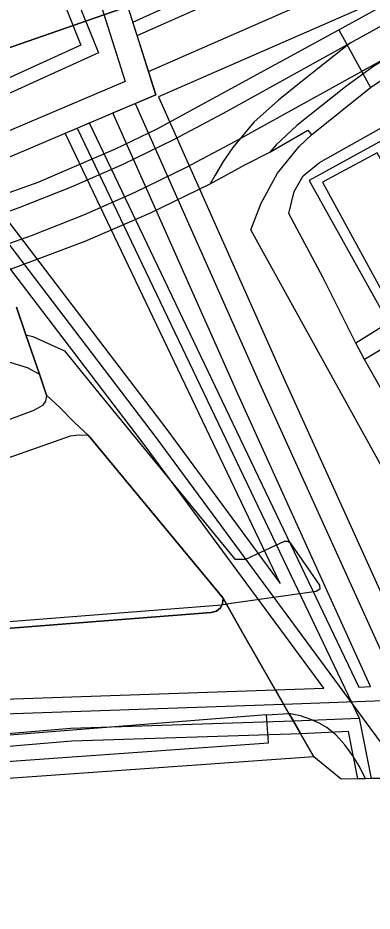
# Model space of a CAD drawing. Extents: x -263423 to -261326, y -1240067 to -1237864.
# Drawn here: x -262659 to -262617.3, y -1240060.9 to -1239955.5 of the extents above; entities that cross this region are included whole.
import ezdxf

# ---------------------------------------------------------------- set-up
doc = ezdxf.new("R2010")
doc.units = 0
for name, color, linetype in [('body_kn', 7, 'Continuous'), ('katuz_linie', 7, 'Continuous'), ('kladpar_hranice', 7, 'Continuous'), ('kladpar_plochy', 7, 'Continuous'), ('linie', 7, 'Continuous'), ('tarchy_linie', 7, 'Continuous'), ('zappar_hrandruhpozemk', 7, 'Continuous'), ('zuob_linie', 7, 'Continuous'), ('zuob_plochy', 7, 'Continuous')]:
    doc.layers.add(name, color=color, linetype=linetype)

msp = doc.modelspace()

# ---------------------------------------------------------------- linework, layer by layer
at = {"layer": 'body_kn'}
for p, q in [((-262645.51, -1239956), (-262645.51, -1239956)), ((-262621.19, -1239956.92), (-262621.19, -1239956.92)), ((-262621.19, -1239956.92), (-262621.19, -1239956.92)), ((-262645, -1239957.58), (-262645, -1239957.58)), ((-262645, -1239957.58), (-262645, -1239957.58)), ((-262651.61, -1239958.73), (-262651.61, -1239958.73)), ((-262619.83, -1239958.43), (-262619.83, -1239958.43)), ((-262619.83, -1239958.43), (-262619.83, -1239958.43)), ((-262649.56, -1239959.61), (-262649.56, -1239959.61)), ((-262622.66, -1239960.69), (-262622.66, -1239960.69)), ((-262643.66, -1239961.81), (-262643.66, -1239961.81)), ((-262643.66, -1239961.81), (-262643.66, -1239961.81)), ((-262646.38, -1239963), (-262646.38, -1239963)), ((-262625.5, -1239962.94), (-262625.5, -1239962.94)), ((-262620.4, -1239963.65), (-262620.4, -1239963.65)), ((-262617.45, -1239963.7), (-262617.45, -1239963.7)), ((-262617.45, -1239963.7), (-262617.45, -1239963.7)), ((-262642.79, -1239964.57), (-262642.79, -1239964.57)), ((-262642.45, -1239964.83), (-262642.45, -1239964.83)), ((-262628.33, -1239965.2), (-262628.33, -1239965.2)), ((-262645.22, -1239965.6), (-262645.22, -1239965.6)), ((-262645.22, -1239965.6), (-262645.22, -1239965.6)), ((-262647.85, -1239966.72), (-262647.85, -1239966.72)), ((-262634.81, -1239966.75), (-262634.81, -1239966.75)), ((-262652.04, -1239968.51), (-262652.04, -1239968.51)), ((-262652.04, -1239968.51), (-262652.04, -1239968.51)), ((-262650.63, -1239967.9), (-262650.63, -1239967.9)), ((-262631.22, -1239967.82), (-262631.22, -1239967.82)), ((-262626.14, -1239968.21), (-262626.14, -1239968.21)), ((-262653.46, -1239969.11), (-262653.46, -1239969.11)), ((-262642.64, -1239968.58), (-262642.64, -1239968.58)), ((-262624.84, -1239968.74), (-262624.84, -1239968.74)), ((-262624.41, -1239969.31), (-262624.41, -1239969.31)), ((-262624.41, -1239969.31), (-262624.41, -1239969.31)), ((-262640.67, -1239969.86), (-262640.67, -1239969.86)), ((-262633.41, -1239970.09), (-262633.41, -1239970.09)), ((-262628.61, -1239970.46), (-262628.61, -1239970.46)), ((-262647.55, -1239970.95), (-262647.55, -1239970.95)), ((-262633.71, -1239970.79), (-262633.71, -1239970.79)), ((-262629.35, -1239971.34), (-262629.35, -1239971.34)), ((-262625.86, -1239970.69), (-262625.86, -1239970.69)), ((-262646.65, -1239972.76), (-262646.65, -1239972.76)), ((-262634.83, -1239972.43), (-262634.83, -1239972.43)), ((-262623.49, -1239972.58), (-262623.49, -1239972.58)), ((-262639.27, -1239973.21), (-262639.27, -1239973.21)), ((-262632.2, -1239972.81), (-262632.2, -1239972.81)), ((-262635.78, -1239974.06), (-262635.78, -1239974.06)), ((-262628.42, -1239973.84), (-262628.42, -1239973.84)), ((-262625.41, -1239974.15), (-262625.41, -1239974.15)), ((-262624.7, -1239974.69), (-262624.7, -1239974.69)), ((-262656.64, -1239974.9), (-262656.64, -1239974.9)), ((-262652.72, -1239975.43), (-262652.72, -1239975.43)), ((-262636.38, -1239975.08), (-262636.38, -1239975.08)), ((-262623.11, -1239974.89), (-262623.11, -1239974.89)), ((-262645.25, -1239976.1), (-262645.25, -1239976.1)), ((-262626.48, -1239975.99), (-262626.48, -1239975.99)), ((-262626.48, -1239975.99), (-262626.48, -1239975.99)), ((-262658.89, -1239977.88), (-262658.89, -1239977.88)), ((-262630.34, -1239977.35), (-262630.34, -1239977.35)), ((-262651.32, -1239978.78), (-262651.32, -1239978.78)), ((-262643.47, -1239978.56), (-262643.47, -1239978.56)), ((-262627.11, -1239978.59), (-262627.11, -1239978.59)), ((-262631.56, -1239980.51), (-262631.56, -1239980.51)), ((-262657.5, -1239981.22), (-262657.5, -1239981.22)), ((-262651.12, -1239981.85), (-262651.12, -1239981.85)), ((-262623.03, -1239986.17), (-262623.03, -1239986.17)), ((-262623.03, -1239986.17), (-262623.03, -1239986.17)), ((-262658.11, -1239992.89), (-262658.11, -1239992.89)), ((-262658.11, -1239992.89), (-262658.11, -1239992.89)), ((-262657.28, -1239993.1), (-262657.28, -1239993.1)), ((-262653.57, -1239994.8), (-262653.57, -1239994.8)), ((-262619.18, -1239993.89), (-262619.18, -1239993.89)), ((-262619.18, -1239993.89), (-262619.18, -1239993.89)), ((-262618.17, -1239995.81), (-262618.17, -1239995.81)), ((-262657.96, -1239996.77), (-262657.96, -1239996.77)), ((-262656.52, -1239997.56), (-262656.52, -1239997.56)), ((-262627.95, -1239997.45), (-262627.95, -1239997.45)), ((-262630.55, -1239998.62), (-262630.55, -1239998.62)), ((-262655.68, -1240000.03), (-262655.68, -1240000.03)), ((-262655.68, -1240000.03), (-262655.68, -1240000.03)), ((-262649.52, -1239999.78), (-262649.52, -1239999.78)), ((-262633.15, -1239999.78), (-262633.15, -1239999.78)), ((-262656.13, -1240001.24), (-262656.13, -1240001.24)), ((-262655.81, -1240000.73), (-262655.81, -1240000.73)), ((-262655.81, -1240000.73), (-262655.81, -1240000.73)), ((-262657.27, -1240001.88), (-262657.27, -1240001.88)), ((-262656.7, -1240001.56), (-262656.7, -1240001.56)), ((-262654.09, -1240001.5), (-262654.09, -1240001.5)), ((-262652.43, -1240003.21), (-262652.43, -1240003.21)), ((-262641.48, -1240004.08), (-262641.48, -1240004.08)), ((-262652.88, -1240004.86), (-262652.88, -1240004.86)), ((-262651.86, -1240004.74), (-262651.86, -1240004.74)), ((-262650.71, -1240004.8), (-262650.71, -1240004.8)), ((-262650.71, -1240004.8), (-262650.71, -1240004.8)), ((-262642.75, -1240005.05), (-262642.75, -1240005.05)), ((-262644.02, -1240006.02), (-262644.02, -1240006.02)), ((-262627.6, -1240017.27), (-262627.6, -1240017.27)), ((-262627.22, -1240017.25), (-262627.22, -1240017.25)), ((-262626.92, -1240017.48), (-262626.92, -1240017.48)), ((-262633.48, -1240019.41), (-262633.48, -1240019.41)), ((-262632.17, -1240019.38), (-262632.17, -1240019.38)), ((-262628.1, -1240022.27), (-262628.1, -1240022.27)), ((-262635.38, -1240023.34), (-262635.38, -1240023.34)), ((-262623.88, -1240023.21), (-262623.88, -1240023.21)), ((-262623.48, -1240022.47), (-262623.48, -1240022.47)), ((-262623.44, -1240022.93), (-262623.44, -1240022.93)), ((-262634.85, -1240023.99), (-262634.85, -1240023.99)), ((-262635.17, -1240025.13), (-262635.17, -1240025.13)), ((-262634.99, -1240024.77), (-262634.99, -1240024.77)), ((-262634.99, -1240024.77), (-262634.99, -1240024.77)), ((-262634.91, -1240024.62), (-262634.91, -1240024.62)), ((-262634.83, -1240024.76), (-262634.83, -1240024.76)), ((-262634.44, -1240024.71), (-262634.44, -1240024.71)), ((-262636.25, -1240025.7), (-262636.25, -1240025.7)), ((-262635.61, -1240025.51), (-262635.61, -1240025.51)), ((-262632.62, -1240027.93), (-262632.62, -1240027.93)), ((-262628.66, -1240034.83), (-262628.66, -1240034.83)), ((-262628.66, -1240034.83), (-262628.66, -1240034.83)), ((-262622.98, -1240034.63), (-262622.98, -1240034.63)), ((-262618.85, -1240034.49), (-262618.85, -1240034.49)), ((-262617.47, -1240034.44), (-262617.47, -1240034.44)), ((-262627.71, -1240036.5), (-262627.71, -1240036.5)), ((-262627.71, -1240036.5), (-262627.71, -1240036.5)), ((-262629.75, -1240037.78), (-262629.75, -1240037.78)), ((-262629.75, -1240037.78), (-262629.75, -1240037.78)), ((-262627.08, -1240037.59), (-262627.08, -1240037.59)), ((-262625.72, -1240037.9), (-262625.72, -1240037.9)), ((-262626.56, -1240038.49), (-262626.56, -1240038.49)), ((-262626.56, -1240038.49), (-262626.56, -1240038.49)), ((-262624.49, -1240038.3), (-262624.49, -1240038.3)), ((-262623.52, -1240038.76), (-262623.52, -1240038.76)), ((-262618.81, -1240038.16), (-262618.81, -1240038.16)), ((-262652.81, -1240039.36), (-262652.81, -1240039.36)), ((-262625.7, -1240040.01), (-262625.7, -1240040.01)), ((-262622.62, -1240039.28), (-262622.62, -1240039.28)), ((-262621.55, -1240040.12), (-262621.55, -1240040.12)), ((-262620.06, -1240039.75), (-262620.06, -1240039.75)), ((-262652.68, -1240040.88), (-262652.68, -1240040.88)), ((-262629.49, -1240041.08), (-262629.49, -1240041.08)), ((-262620.51, -1240041.32), (-262620.51, -1240041.32)), ((-262624.14, -1240042.73), (-262624.14, -1240042.73)), ((-262619.54, -1240042.62), (-262619.54, -1240042.62)), ((-262618.76, -1240043.86), (-262618.76, -1240043.86)), ((-262620.91, -1240045.37), (-262620.91, -1240045.37)), ((-262618.95, -1240045.33), (-262618.95, -1240045.33)), ((-262618.05, -1240045.31), (-262618.05, -1240045.31)), ((-262618.05, -1240045.31), (-262618.05, -1240045.31)), ((-262617.39, -1240045.3), (-262617.39, -1240045.3))]:
    msp.add_line(p, q, dxfattribs=at)
at = {"layer": 'katuz_linie'}
msp.add_lwpolyline([(-262616.25, -1240045.28), (-262618.05, -1240045.31), (-262620.91, -1240045.37), (-262624.14, -1240042.73), (-262660.7, -1240045.33), (-262675.28, -1240046.29), (-262688.85, -1240047.24), (-262704.64, -1240048.2), (-262706.87, -1240048.34), (-262717.89, -1240049.01), (-262720.32, -1240049.26), (-262721.59, -1240049.4), (-262724.62, -1240049.72), (-262732.34, -1240050.52), (-262733.43, -1240050.63), (-262737.31, -1240051.04), (-262737.47, -1240051.05), (-262743.17, -1240051.56)], dxfattribs=at)
at = {"layer": 'kladpar_hranice'}
for points in [[(-262644.28, -1239953.52), (-262675.19, -1239964.28), (-262684.65, -1239967.69), (-262689.79, -1239950.72)], [(-262675.19, -1239964.28), (-262644.28, -1239953.52)], [(-262659.21, -1239989.65), (-262658.11, -1239992.89), (-262656.52, -1239997.56), (-262655.68, -1240000.03), (-262654.09, -1240001.5), (-262652.43, -1240003.21), (-262650.71, -1240004.8), (-262635.38, -1240023.34), (-262634.85, -1240023.99), (-262634.91, -1240024.62), (-262634.99, -1240024.77), (-262635.17, -1240025.13), (-262635.61, -1240025.51), (-262636.25, -1240025.7), (-262661.4, -1240027.67)], [(-262616.25, -1240045.28), (-262618.05, -1240045.31), (-262620.91, -1240045.37), (-262624.14, -1240042.73), (-262627.08, -1240037.59), (-262632.62, -1240027.93), (-262634.44, -1240024.71), (-262634.85, -1240023.99), (-262635.38, -1240023.34), (-262650.71, -1240004.8), (-262652.43, -1240003.21), (-262654.09, -1240001.5), (-262655.68, -1240000.03), (-262656.52, -1239997.56), (-262658.11, -1239992.89), (-262659.21, -1239989.65)], [(-262661.4, -1240027.67), (-262636.25, -1240025.7), (-262635.61, -1240025.51), (-262635.17, -1240025.13), (-262634.99, -1240024.77), (-262634.91, -1240024.62), (-262634.85, -1240023.99), (-262634.44, -1240024.71), (-262632.62, -1240027.93), (-262627.08, -1240037.59), (-262624.14, -1240042.73), (-262660.7, -1240045.33)]]:
    msp.add_lwpolyline(points, dxfattribs=at)
at = {"layer": 'kladpar_plochy'}
for p, q in [((-262644.28, -1239953.52), (-262675.19, -1239964.28)), ((-262659.21, -1239989.65), (-262658.11, -1239992.89)), ((-262658.11, -1239992.89), (-262656.52, -1239997.56)), ((-262656.52, -1239997.56), (-262655.68, -1240000.03)), ((-262655.68, -1240000.03), (-262654.09, -1240001.5)), ((-262654.09, -1240001.5), (-262652.43, -1240003.21)), ((-262652.43, -1240003.21), (-262650.71, -1240004.8)), ((-262650.71, -1240004.8), (-262635.38, -1240023.34)), ((-262635.38, -1240023.34), (-262634.85, -1240023.99)), ((-262634.85, -1240023.99), (-262634.91, -1240024.62)), ((-262634.91, -1240024.62), (-262634.85, -1240023.99)), ((-262634.85, -1240023.99), (-262634.44, -1240024.71)), ((-262635.17, -1240025.13), (-262635.61, -1240025.51)), ((-262635.61, -1240025.51), (-262635.17, -1240025.13)), ((-262634.99, -1240024.77), (-262635.17, -1240025.13)), ((-262635.17, -1240025.13), (-262634.99, -1240024.77)), ((-262634.91, -1240024.62), (-262634.99, -1240024.77)), ((-262634.99, -1240024.77), (-262634.91, -1240024.62)), ((-262634.44, -1240024.71), (-262632.62, -1240027.93)), ((-262636.25, -1240025.7), (-262661.4, -1240027.67)), ((-262661.4, -1240027.67), (-262636.25, -1240025.7)), ((-262635.61, -1240025.51), (-262636.25, -1240025.7)), ((-262636.25, -1240025.7), (-262635.61, -1240025.51)), ((-262632.62, -1240027.93), (-262627.08, -1240037.59)), ((-262627.08, -1240037.59), (-262624.14, -1240042.73)), ((-262624.14, -1240042.73), (-262660.7, -1240045.33))]:
    msp.add_line(p, q, dxfattribs=at)
for points in [[(-262675.19, -1239964.28), (-262644.28, -1239953.52)], [(-262616.25, -1240045.28), (-262618.05, -1240045.31), (-262620.91, -1240045.37), (-262624.14, -1240042.73), (-262627.08, -1240037.59), (-262632.62, -1240027.93), (-262634.44, -1240024.71), (-262634.85, -1240023.99), (-262635.38, -1240023.34), (-262650.71, -1240004.8), (-262652.43, -1240003.21), (-262654.09, -1240001.5), (-262655.68, -1240000.03), (-262656.52, -1239997.56), (-262658.11, -1239992.89), (-262659.21, -1239989.65)]]:
    msp.add_lwpolyline(points, dxfattribs=at)
at = {"layer": 'linie'}
for points in [[(-262756.57, -1240009.16), (-262739.52, -1240003.54), (-262704.57, -1239992.02), (-262698.3, -1239990.01), (-262691.55, -1239987.98), (-262687.58, -1239986.81), (-262671.49, -1239982.09), (-262665.15, -1239980.1), (-262658.89, -1239977.88), (-262652.72, -1239975.43), (-262646.65, -1239972.76), (-262640.67, -1239969.86), (-262634.81, -1239966.75), (-262619.83, -1239958.43), (-262616.06, -1239956.34), (-262599.63, -1239947.28), (-262580.45, -1239936.98), (-262552.1, -1239921.23), (-262423.18, -1239849.33)], [(-262421.19, -1239851.89), (-262568.77, -1239934.2), (-262613.54, -1239959.06), (-262617.16, -1239961.07), (-262633.41, -1239970.09), (-262639.27, -1239973.21), (-262645.25, -1239976.1), (-262651.32, -1239978.78), (-262657.5, -1239981.22), (-262663.75, -1239983.44), (-262670.09, -1239985.43), (-262690.27, -1239991.35), (-262697.23, -1239993.45), (-262703.5, -1239995.46), (-262740.02, -1240007.49)], [(-262619.83, -1239958.43), (-262622.66, -1239960.69), (-262625.5, -1239962.94), (-262628.33, -1239965.2), (-262631.22, -1239967.82), (-262633.71, -1239970.79), (-262634.83, -1239972.43), (-262635.78, -1239974.06), (-262636.38, -1239975.08)], [(-262613.54, -1239959.06), (-262617.07, -1239961.21), (-262620.4, -1239963.65), (-262626.14, -1239968.21), (-262628.61, -1239970.46), (-262629.35, -1239971.34)]]:
    msp.add_lwpolyline(points, dxfattribs=at)
at = {"layer": 'tarchy_linie'}
for p, q in [((-262645, -1239957.58), (-262637.71, -1239954.33)), ((-262652.04, -1239968.51), (-262618.81, -1240038.16)), ((-262627.71, -1240036.5), (-262613.63, -1240036.01))]:
    msp.add_line(p, q, dxfattribs=at)
for points in [[(-262657.08, -1239929.21), (-262646.38, -1239963), (-262674.82, -1239975.1), (-262703.83, -1239879.78), (-262739.61, -1239778.33), (-262778.19, -1239688.87), (-262817.29, -1239598.81)], [(-262700.29, -1239764.57), (-262673.55, -1239867.4), (-262671.15, -1239874.98), (-262672.59, -1239875.61), (-262673.88, -1239876.15), (-262673.93, -1239876.17), (-262674.7, -1239876.81), (-262675.21, -1239877.57), (-262675.53, -1239878.4), (-262675.54, -1239879.16), (-262675.41, -1239879.86), (-262662.51, -1239914.58), (-262657.08, -1239929.21), (-262650.11, -1239948.02), (-262649.29, -1239949.42), (-262648.47, -1239950.57), (-262647.52, -1239951.53), (-262646.71, -1239952.19), (-262642.79, -1239964.57), (-262676.62, -1239978.96), (-262706.54, -1239880.67), (-262742.27, -1239779.37)], [(-262701.41, -1239808.43), (-262691.04, -1239850.16), (-262687.88, -1239853.77), (-262683.02, -1239868.8), (-262675.02, -1239891.62), (-262660.7, -1239928.6), (-262653.54, -1239953.87), (-262651.61, -1239958.73), (-262670.45, -1239967.28), (-262670.68, -1239964.9), (-262675.36, -1239949.93), (-262683.71, -1239924.4), (-262686.43, -1239913.6), (-262691.51, -1239893.25), (-262693.74, -1239883.29), (-262696.95, -1239869.37), (-262699.87, -1239856.18), (-262705.16, -1239839.69), (-262706.49, -1239837.44), (-262712.37, -1239823.66), (-262714.55, -1239817.7), (-262720.21, -1239804.82)], [(-262699.88, -1239808.04), (-262689.6, -1239849.41), (-262686.48, -1239852.98), (-262681.53, -1239868.3), (-262673.54, -1239891.07), (-262659.2, -1239928.1), (-262652.05, -1239953.36), (-262649.56, -1239959.61), (-262671.22, -1239969.44), (-262672, -1239967.61), (-262672.23, -1239965.21), (-262676.86, -1239950.41), (-262685.22, -1239924.84), (-262687.96, -1239913.98), (-262693.04, -1239893.61), (-262695.28, -1239883.64), (-262698.49, -1239869.72), (-262701.39, -1239856.59), (-262706.6, -1239840.34), (-262707.9, -1239838.16), (-262713.84, -1239824.24), (-262716.01, -1239818.29), (-262721.63, -1239805.49)], [(-262643.66, -1239961.81), (-262556.45, -1239923.59), (-262509.38, -1239901.32), (-262469.11, -1239878.84), (-262426.73, -1239852.92), (-262385.19, -1239825.54)], [(-262507.89, -1239904.21), (-262555.1, -1239926.55), (-262642.45, -1239964.83), (-262627.95, -1239997.45), (-262610.86, -1240035.22), (-262609.96, -1240041.99), (-262612.65, -1240043.4), (-262614.02, -1240044.11), (-262615.45, -1240044.86), (-262616.07, -1240044.02), (-262615.86, -1240045.08), (-262616.25, -1240045.28), (-262617.39, -1240045.3), (-262618.05, -1240045.31), (-262618.95, -1240045.33), (-262620.06, -1240039.75), (-262625.7, -1240040.01), (-262626.56, -1240038.49), (-262627.08, -1240037.59), (-262627.71, -1240036.5), (-262628.66, -1240034.83)], [(-262628.66, -1240034.83), (-262622.98, -1240034.63), (-262644.02, -1240006.02), (-262667.58, -1239975.11), (-262666.06, -1239974.47), (-262664.54, -1239973.82), (-262641.48, -1240004.08), (-262628.1, -1240022.27), (-262653.46, -1239969.11), (-262652.04, -1239968.51), (-262650.63, -1239967.9), (-262618.85, -1240034.49), (-262617.47, -1240034.44), (-262633.15, -1239999.78), (-262647.85, -1239966.72), (-262645.22, -1239965.6), (-262642.79, -1239964.57), (-262643.66, -1239961.81), (-262645, -1239957.58), (-262645.51, -1239956), (-262641.06, -1239954.01)], [(-262645.22, -1239965.6), (-262630.55, -1239998.62), (-262613.63, -1240036.01), (-262612.65, -1240043.4)], [(-262666.06, -1239974.47), (-262642.75, -1240005.05), (-262614.02, -1240044.11)], [(-262778.77, -1240043.22), (-262727.63, -1240040.12), (-262676.74, -1240036.48), (-262628.66, -1240034.83), (-262627.71, -1240036.5), (-262627.08, -1240037.59), (-262626.56, -1240038.49), (-262625.7, -1240040.01), (-262652.68, -1240040.88), (-262724.31, -1240046.92), (-262723.98, -1240049.65), (-262724.62, -1240049.72), (-262725.51, -1240049.81), (-262727.17, -1240049.98), (-262728.81, -1240050.15), (-262728.95, -1240047.3), (-262837.23, -1240056.18)], [(-262945.46, -1240057.74), (-262890.22, -1240053.85), (-262834.76, -1240049.26), (-262778.64, -1240044.92), (-262727.53, -1240041.82), (-262676.62, -1240038.18), (-262627.71, -1240036.5)], [(-263093.5, -1240039.64), (-263090.32, -1240037.28), (-263022.59, -1240046.96), (-262979.12, -1240055.85), (-262953.16, -1240060.49), (-262950.32, -1240058.72), (-262934.26, -1240060.94), (-262886.38, -1240058.16), (-262837.34, -1240054.64), (-262726.02, -1240045.52), (-262652.81, -1240039.36), (-262626.56, -1240038.49)], [(-262626.56, -1240038.49), (-262618.81, -1240038.16), (-262617.39, -1240045.3)]]:
    msp.add_lwpolyline(points, dxfattribs=at)
at = {"layer": 'zappar_hrandruhpozemk'}
for p, q in [((-262621.19, -1239956.92), (-262602.51, -1239946.58)), ((-262624.41, -1239969.31), (-262617.45, -1239963.7)), ((-262656.64, -1239974.9), (-262647.55, -1239970.95)), ((-262626.48, -1239975.99), (-262625.41, -1239974.15)), ((-262651.12, -1239981.85), (-262643.47, -1239978.56)), ((-262615.14, -1240010.28), (-262631.56, -1239980.51)), ((-262619.18, -1239993.89), (-262623.03, -1239986.17)), ((-262610.02, -1240010.33), (-262618.17, -1239995.81)), ((-262655.68, -1240000.03), (-262655.81, -1240000.73)), ((-262649.52, -1239999.78), (-262633.48, -1240019.41)), ((-262652.88, -1240004.86), (-262665.1, -1240009.18)), ((-262634.99, -1240024.77), (-262634.83, -1240024.76)), ((-262634.83, -1240024.76), (-262634.44, -1240024.71)), ((-262629.75, -1240037.78), (-262627.08, -1240037.59)), ((-262620.51, -1240041.32), (-262621.55, -1240040.12))]:
    msp.add_line(p, q, dxfattribs=at)
for points in [[(-262647.55, -1239970.95), (-262642.64, -1239968.58), (-262621.19, -1239956.92), (-262617.45, -1239963.7)], [(-262617.45, -1239963.7), (-262615.08, -1239962.11), (-262612.66, -1239960.67), (-262610.29, -1239959.36), (-262610.53, -1239958.91)], [(-262604.37, -1239984.71), (-262607.31, -1239986.55), (-262616.34, -1239970.07), (-262624.7, -1239974.69), (-262615.35, -1239991.49), (-262619.18, -1239993.89), (-262623.03, -1239986.17), (-262627.11, -1239978.59), (-262626.48, -1239975.99), (-262625.41, -1239974.15), (-262623.49, -1239972.58), (-262615.76, -1239968.22), (-262614.1, -1239967.28)], [(-262643.47, -1239978.56), (-262636.38, -1239975.08), (-262632.2, -1239972.81), (-262629.35, -1239971.34), (-262624.84, -1239968.74), (-262624.41, -1239969.31)], [(-262631.56, -1239980.51), (-262630.34, -1239977.35), (-262628.42, -1239973.84), (-262625.86, -1239970.69), (-262624.41, -1239969.31)], [(-262607.31, -1239986.55), (-262608.01, -1239986.99), (-262616.66, -1239971.41), (-262623.11, -1239974.89), (-262614.4, -1239990.92), (-262615.35, -1239991.49)], [(-262670.94, -1239979.8), (-262667.94, -1239978.9), (-262656.64, -1239974.9)], [(-262623.03, -1239986.17), (-262627.11, -1239978.59), (-262626.48, -1239975.99)], [(-262663.21, -1239986.3), (-262661.54, -1239985.76), (-262651.12, -1239981.85)], [(-262607.19, -1239989.16), (-262598.49, -1240004.55), (-262604.77, -1240008.27), (-262613.57, -1239993.02), (-262614.34, -1239993.53), (-262618.17, -1239995.81), (-262619.18, -1239993.89)], [(-262658.11, -1239992.89), (-262657.28, -1239993.1), (-262653.57, -1239994.8), (-262649.52, -1239999.78)], [(-262672.01, -1239994.32), (-262667.77, -1239994.71), (-262663.8, -1239995.29), (-262659.9, -1239996.19), (-262657.96, -1239996.77), (-262656.52, -1239997.56)], [(-262655.81, -1240000.73), (-262656.13, -1240001.24), (-262656.7, -1240001.56), (-262657.27, -1240001.88), (-262664.85, -1240004.67), (-262665.74, -1240004.86), (-262666.51, -1240004.93), (-262667.27, -1240004.86), (-262667.97, -1240004.61), (-262668.55, -1240004.29), (-262669.06, -1240003.72), (-262669.37, -1240003.02)], [(-262650.71, -1240004.8), (-262651.86, -1240004.74), (-262652.88, -1240004.86)], [(-262633.48, -1240019.41), (-262632.17, -1240019.38), (-262627.6, -1240017.27), (-262627.22, -1240017.25), (-262626.92, -1240017.48), (-262623.48, -1240022.47), (-262623.44, -1240022.93), (-262623.88, -1240023.21), (-262634.44, -1240024.71)], [(-262698.61, -1240029.8), (-262671.41, -1240027.65), (-262664.83, -1240027.13), (-262661.66, -1240026.88), (-262634.99, -1240024.77)], [(-262629.49, -1240041.08), (-262629.75, -1240037.78), (-262674.97, -1240041.33)], [(-262621.55, -1240040.12), (-262622.62, -1240039.28), (-262623.52, -1240038.76), (-262624.49, -1240038.3), (-262625.72, -1240037.9), (-262627.08, -1240037.59)], [(-262721.39, -1240047.74), (-262674.14, -1240044.25), (-262629.49, -1240041.08)], [(-262618.05, -1240045.31), (-262618.76, -1240043.86), (-262619.54, -1240042.62), (-262620.51, -1240041.32)]]:
    msp.add_lwpolyline(points, dxfattribs=at)
at = {"layer": 'zuob_linie'}
msp.add_lwpolyline([(-262616.25, -1240045.28), (-262618.05, -1240045.31), (-262620.91, -1240045.37), (-262624.14, -1240042.73), (-262660.7, -1240045.33), (-262675.28, -1240046.29), (-262688.85, -1240047.24), (-262704.64, -1240048.2), (-262706.87, -1240048.34), (-262717.89, -1240049.01), (-262720.32, -1240049.26), (-262721.59, -1240049.4), (-262724.62, -1240049.72), (-262732.34, -1240050.52), (-262733.43, -1240050.63), (-262737.31, -1240051.04), (-262737.47, -1240051.05), (-262743.17, -1240051.56)], dxfattribs=at)
at = {"layer": 'zuob_plochy'}
msp.add_lwpolyline([(-262616.25, -1240045.28), (-262618.05, -1240045.31), (-262620.91, -1240045.37), (-262624.14, -1240042.73), (-262660.7, -1240045.33), (-262675.28, -1240046.29), (-262688.85, -1240047.24), (-262704.64, -1240048.2), (-262706.87, -1240048.34), (-262717.89, -1240049.01), (-262720.32, -1240049.26), (-262721.59, -1240049.4), (-262724.62, -1240049.72), (-262732.34, -1240050.52), (-262733.43, -1240050.63), (-262737.31, -1240051.04), (-262737.47, -1240051.05), (-262743.17, -1240051.56)], dxfattribs=at)

doc.saveas('drawing.dxf')
